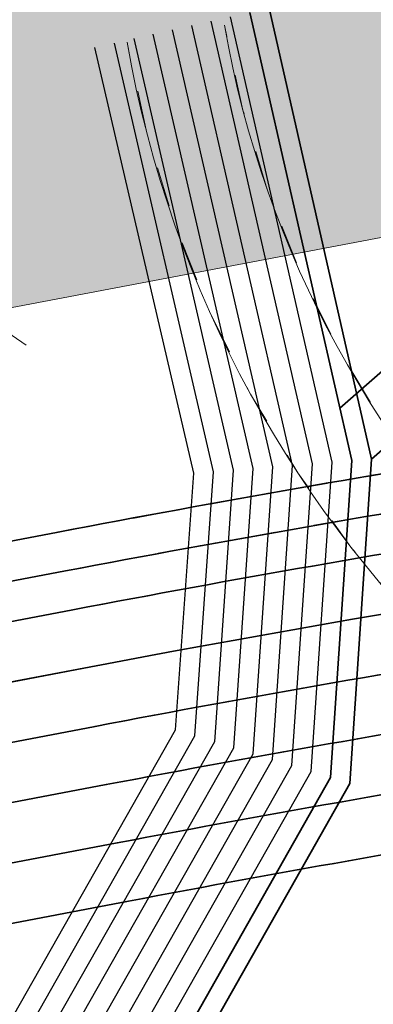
# Model space of a CAD drawing. Header units: metres. Extents: x -502 to 161, y -108 to 174.
# Tile 270 of 656: x -205.246 to -204.351, y -3.812 to -1.322. Entities that reach past the tile are written whole.
import ezdxf

# ---------------------------------------------------------------- set-up
doc = ezdxf.new("R2010")
doc.units = ezdxf.units.M
doc.header["$LTSCALE"] = 0.1
for name, pattern in [('103', [0.16875, 0.125, -0.01875, 0.00625, -0.01875]), ('2-1', [0.17, 0.06, -0.025, 0.06, -0.025]), ('237', [93, 75, -18])]:
    doc.linetypes.add(name, pattern=pattern)
for name, color, linetype in [('BRI31-005.05-5p02-Koordinierung Lageplan 4. BA ZOB West 2022-06-15', 7, 'Continuous'), ('BRI31-005.06-5f07-Koordinierung Lageplan 4. BA ZOB Fernbusbahnh', 7, 'Continuous'), ('BRI31-005.07-5f08-Koordinierung Lageplan 4. BA Radstation - Seeterrasse 2023-05-31', 7, 'Continuous'), ('BRI32-005.02-5f05-Koordinierung Schemaplan 4 BA ZOB Teilbereich', 7, 'Continuous'), ('BRI32-005.03-5f06-Koordinierung Schemaplan 4 BA ZOB Teilbereich 2 Ost - Bahnhofsallee 2023-01-21', 7, 'Continuous')]:
    doc.layers.add(name, color=color, linetype=linetype)

msp = doc.modelspace()

# ---------------------------------------------------------------- linework, layer by layer
at = {"layer": 'BRI31-005.05-5p02-Koordinierung Lageplan 4. BA ZOB West 2022-06-15', "color": 3, "linetype": 'Continuous', "lineweight": 18, "true_color": 0x00ff00, "transparency": 33554687, "flags": 128}
for points in [[(-168.1089, 22.1515), (-194.8137, 17.0561), (-194.8137, 17.0561, 0.2724), (-199.74, 12.7316), (-199.74, 12.7316), (-199.74, 12.7316, 0.151956), (-199.8624, 5.4701), (-199.8624, 5.4701), (-199.3217, 3.6225, -0.027185), (-199.1229, 2.775), (-198.9363, 0.3796), (-199.4206, -1.1919), (-199.4206, -1.1919, -0.014069), (-199.6695, -1.8647), (-199.6695, -1.8647, -0.754272), (-204.7284, -1.3361)], [(-168.062, 21.9059), (-194.7668, 16.8105, 0.2724), (-199.5025, 12.6533), (-199.5025, 12.6533, 0.151956), (-199.6225, 5.5403), (-199.6225, 5.5403), (-199.0817, 3.6927, -0.027561), (-198.8746, 2.8066), (-198.6834, 0.3515), (-199.1826, -1.2686), (-199.1826, -1.2686, -0.014138), (-199.4375, -1.958), (-199.4375, -1.958, -0.754273), (-204.9746, -1.3795)]]:
    msp.add_lwpolyline(points, format="xyb", dxfattribs=at)
at = {"layer": 'BRI31-005.05-5p02-Koordinierung Lageplan 4. BA ZOB West 2022-06-15', "color": 3, "linetype": '237', "lineweight": 35, "true_color": 0x00ff00, "transparency": 33554687, "flags": 128}
msp.add_lwpolyline([(-191.419, 2.6276), (-193.7225, 2.1893), (-195.2016, -1.0791), (-198.3181, -1.6729, 0.035249), (-199.363, -1.9494), (-199.363, -1.9494, -0.036514), (-200.4084, -2.2233), (-200.4084, -2.2233, -0.013926), (-202.6596, -2.5759), (-202.6596, -2.5759, 0.007593), (-203.8745, -2.7505), (-203.8745, -2.7505, 0.007593), (-205.0836, -2.9619), (-211.9524, -4.2705, -0.085472), (-213.0874, -4.2906, 0.085475), (-214.2225, -4.3108)], format="xyb", dxfattribs=at)
at = {"layer": 'BRI31-005.05-5p02-Koordinierung Lageplan 4. BA ZOB West 2022-06-15', "color": 7, "linetype": 'Continuous', "lineweight": 35, "transparency": 33554687, "flags": 128}
for points in [[(-191.3912, 2.4804), (-193.618, 2.0565), (-195.097, -1.2119), (-198.29, -1.8202), (-198.29, -1.8202, 0.035238), (-199.3353, -2.0969), (-199.3353, -2.0969), (-199.3353, -2.0969, -0.036499), (-200.381, -2.3708), (-200.381, -2.3708), (-200.381, -2.3708, -0.013926), (-202.6405, -2.7247), (-202.6405, -2.7247), (-202.6405, -2.7247, 0.007593), (-203.8509, -2.8986), (-203.8509, -2.8986), (-203.8509, -2.8986, 0.007593), (-205.0555, -3.1092), (-205.0555, -3.1092), (-211.9244, -4.4179, -0.085512), (-213.0594, -4.4379), (-213.0594, -4.4379, 0.085515), (-214.1944, -4.4579), (-214.1944, -4.4579)], [(-192.475, 1.9693), (-193.4386, 1.7859), (-194.8423, -1.3161), (-198.262, -1.9676, 0.035226), (-199.3076, -2.2443), (-199.3076, -2.2443, -0.036487), (-200.3537, -2.5183), (-200.3537, -2.5183, -0.013926), (-202.6214, -2.8735, 0.007594), (-203.8274, -3.0468), (-203.8274, -3.0468, 0.007593), (-205.0274, -3.2566), (-205.0274, -3.2566), (-211.8963, -4.5652, -0.019095), (-213.0032, -4.7326), (-213.0032, -4.7326, 0.019096), (-214.1102, -4.9), (-214.1102, -4.9)], [(-192.447, 1.822), (-193.334, 1.6531), (-194.7377, -1.4489), (-198.2339, -2.1149), (-198.2339, -2.1149, 0.035213), (-199.2799, -2.3917), (-199.2799, -2.3917, -0.036474), (-200.3264, -2.6658, -0.013926), (-202.6024, -3.0223, 0.007594), (-203.8038, -3.1949), (-203.8038, -3.1949, 0.007593), (-204.9993, -3.4039), (-204.9993, -3.4039), (-211.8682, -4.7126, -0.019095), (-212.9752, -4.88), (-212.9752, -4.88, 0.019096), (-214.0821, -5.0473), (-214.0821, -5.0473)]]:
    msp.add_lwpolyline(points, format="xyb", dxfattribs=at)
at = {"layer": 'BRI31-005.05-5p02-Koordinierung Lageplan 4. BA ZOB West 2022-06-15', "color": 190, "linetype": 'Continuous', "lineweight": 35, "true_color": 0x7f00ff, "transparency": 33554687, "flags": 128}
for points in [[(-204.436, -2.3043), (-203.4926, -1.4796), (-200.2487, -0.8395)], [(-200.2197, -0.9866), (-203.4242, -1.6189), (-204.3557, -2.4334)], [(-228.3917, -18.1834), (-224.2927, -11.9834), (-224.0557, -11.7334), (-223.4577, -11.5634), (-222.0367, -11.2734), (-209.2027, -9.0334), (-208.0327, -8.7334), (-207.3937, -7.9134), (-207.0817, -7.5234), (-204.9827, -4.2634), (-204.4107, -3.2534), (-204.3557, -2.4334), (-204.6147, -1.2934)], [(-228.4447, -18.1734), (-224.3317, -11.9524), (-224.0827, -11.6894), (-223.4697, -11.5144), (-222.0457, -11.2244), (-209.2117, -8.9844), (-208.0617, -8.6894), (-207.4327, -7.8824), (-207.1237, -7.4964), (-205.0257, -4.2374), (-204.4597, -3.2384), (-204.4057, -2.4374), (-204.6637, -1.3044)]]:
    msp.add_lwpolyline(points, dxfattribs=at)
at = {"layer": 'BRI31-005.05-5p02-Koordinierung Lageplan 4. BA ZOB West 2022-06-15', "color": 3, "linetype": 'Continuous', "lineweight": 35, "true_color": 0x00ff00, "transparency": 33554687, "flags": 128}
msp.add_lwpolyline([(-214.0541, -5.1947, -0.019096), (-212.9471, -5.0273), (-212.9471, -5.0273, 0.019095), (-211.8402, -4.8599), (-211.8402, -4.8599), (-204.9713, -3.5513, -0.007593), (-203.7801, -3.343), (-203.7801, -3.343, -0.007594), (-202.5833, -3.171), (-202.5833, -3.171), (-202.5833, -3.171, 0.013926), (-200.299, -2.8133), (-200.299, -2.8133), (-199.4696, -2.617, 0.364044), (-198.838, -1.4971), (-198.9119, -1.1018)], format="xyb", dxfattribs=at)
at = {"layer": 'BRI31-005.05-5p02-Koordinierung Lageplan 4. BA ZOB West 2022-06-15', "color": 250, "linetype": 'Continuous', "lineweight": 25, "true_color": 0x333333, "transparency": 33554687, "flags": 128}
for points in [[(-228.6567, -18.1334), (-224.4877, -11.8284), (-224.1907, -11.5134), (-223.5177, -11.3184), (-222.0817, -11.0284), (-209.2477, -8.7884), (-208.1777, -8.5134), (-207.9767, -8.2564), (-207.2077, -7.4424), (-205.0687, -4.2114), (-204.5087, -3.2234), (-204.4557, -2.4414), (-204.7127, -1.3154)], [(-228.7627, -18.1134), (-224.5657, -11.7664), (-224.2447, -11.4254), (-223.5417, -11.2204), (-222.0997, -10.9304), (-209.2657, -8.6904), (-208.2357, -8.4254), (-208.0127, -8.1394), (-207.2917, -7.3884), (-205.1547, -4.1594), (-204.6067, -3.1934), (-204.5557, -2.4494), (-204.8107, -1.3374)], [(-228.7097, -18.1234), (-224.5267, -11.7974), (-224.2177, -11.4694), (-223.5297, -11.2694), (-222.0907, -10.9794), (-209.2567, -8.7394), (-208.2067, -8.4694), (-208.0057, -8.2114), (-207.2497, -7.4154), (-205.1117, -4.1854), (-204.5577, -3.2084), (-204.5057, -2.4454), (-204.7617, -1.3264)], [(-228.9217, -18.0834), (-224.6827, -11.6734), (-224.3257, -11.2934), (-223.5777, -11.0734), (-222.1267, -10.7834), (-209.2927, -8.5434), (-208.3227, -8.2934), (-208.0477, -8.1034), (-207.5327, -7.5674), (-207.3337, -7.3614), (-205.1977, -4.1334), (-204.6557, -3.1784), (-204.6057, -2.4534), (-204.8597, -1.3484)], [(-228.8157, -18.1034), (-224.6047, -11.7354), (-224.2717, -11.3814), (-223.5537, -11.1714), (-222.1087, -10.8814), (-209.2747, -8.6414), (-208.2647, -8.3814), (-208.0837, -8.0684), (-207.5687, -7.5324), (-207.3757, -7.3344), (-205.2407, -4.1074), (-204.7047, -3.1634), (-204.6557, -2.4574), (-204.9087, -1.3594)], [(-229.0277, -18.0634), (-224.7607, -11.6114), (-224.3797, -11.2054), (-223.6017, -10.9754), (-222.1447, -10.6854), (-209.3107, -8.4454), (-209.0457, -8.3784), (-208.3807, -8.2054), (-208.1917, -7.9634), (-207.6767, -7.4274), (-207.5017, -7.2534), (-205.3697, -4.0294), (-204.8517, -3.1184), (-204.8057, -2.4694), (-205.0557, -1.3924)], [(-228.9747, -18.0734), (-224.7217, -11.6424), (-224.3527, -11.2494), (-223.5897, -11.0244), (-222.1357, -10.7344), (-209.3017, -8.4944), (-208.3517, -8.2494), (-208.1557, -7.9984), (-207.6407, -7.4624), (-207.4597, -7.2804), (-205.3267, -4.0554), (-204.8027, -3.1334), (-204.7557, -2.4654), (-205.0067, -1.3814)], [(-204.9577, -1.3704), (-204.7057, -2.4614), (-204.7537, -3.1484), (-205.2837, -4.0814), (-207.4177, -7.3074), (-207.6047, -7.4974), (-208.1197, -8.0334), (-208.2937, -8.3374), (-209.2837, -8.5924), (-222.1177, -10.8324), (-223.5657, -11.1224), (-224.2987, -11.3374), (-224.6437, -11.7044), (-228.8687, -18.0934)]]:
    msp.add_lwpolyline(points, dxfattribs=at)
at = {"layer": 'BRI31-005.05-5p02-Koordinierung Lageplan 4. BA ZOB West 2022-06-15', "color": 190, "linetype": 'Continuous', "lineweight": 35, "true_color": 0x7f00ff, "transparency": 33554687, "flags": 128}
msp.add_lwpolyline([(-199.6501, -1.3444, -0.291078), (-200.4357, -2.0758), (-200.4357, -2.0758, -0.013926), (-202.6787, -2.4271), (-202.6787, -2.4271, 0.015187), (-205.1116, -2.8145), (-211.9805, -4.1232)], format="xyb", dxfattribs=at)
at = {"layer": 'BRI31-005.05-5p02-Koordinierung Lageplan 4. BA ZOB West 2022-06-15', "color": 1, "linetype": 'Continuous', "lineweight": 35, "true_color": 0xff0000, "transparency": 33554687, "flags": 128}
for points in [[(-229.3928, -6.8437), (-221.9987, -5.435), (-221.9987, -5.435, 0.044969), (-221.0332, -5.1593), (-221.0332, -5.1593), (-221.0332, -5.1593, -0.045192), (-220.0675, -4.884), (-220.0675, -4.884), (-219.1243, -4.7051), (-219.1243, -4.7051, -0.044535), (-218.1252, -4.6065), (-218.1252, -4.6065, 0.044758), (-217.1262, -4.5075), (-214.288, -3.9668, -0.085515), (-213.153, -3.9467), (-213.153, -3.9467, 0.025652), (-212.8119, -3.9815), (-212.8119, -3.9815, 0.059729), (-212.018, -3.9267), (-205.1491, -2.618), (-205.1491, -2.618, -0.015187), (-202.7101, -2.2297)], [(-202.6914, -2.3279, 0.015187), (-205.1304, -2.7163), (-211.9992, -4.0249, -0.085512), (-213.1342, -4.045), (-213.1342, -4.045, 0.085516), (-214.2693, -4.065), (-214.2693, -4.065), (-217.1075, -4.6057), (-217.1075, -4.6057, -0.044757), (-218.1066, -4.7048), (-218.1066, -4.7048), (-218.1066, -4.7048, 0.044534), (-219.1057, -4.8034), (-219.1057, -4.8034), (-220.0489, -4.9822, 0.045192), (-221.0145, -5.2575, -0.044969), (-221.98, -5.5332), (-229.374, -6.9419, 0.0409)]]:
    msp.add_lwpolyline(points, format="xyb", dxfattribs=at)
at = {"layer": 'BRI31-005.06-5f07-Koordinierung Lageplan 4. BA ZOB Fernbusbahnh', "color": 7, "linetype": 'Continuous', "lineweight": 9, "transparency": 33554687}
msp.add_line((-206.3016, -2.2471), (-200.407, -1.1269), dxfattribs=at)
at = {"layer": 'BRI31-005.06-5f07-Koordinierung Lageplan 4. BA ZOB Fernbusbahnh', "color": 7, "linetype": 'Continuous', "lineweight": 13, "transparency": 33554687}
msp.add_line((-205.2298, -2.145), (-205.4636, -1.9859), dxfattribs=at)
at = {"layer": 'BRI31-005.06-5f07-Koordinierung Lageplan 4. BA ZOB Fernbusbahnh', "color": 3, "linetype": 'Continuous', "lineweight": 13, "true_color": 0x00ff00, "transparency": 33554687, "flags": 128}
msp.add_lwpolyline([(-168.1089, 22.1515), (-194.8137, 17.0561), (-194.8137, 17.0561, 0.2724), (-199.74, 12.7316), (-199.74, 12.7316), (-199.74, 12.7316, 0.151956), (-199.8624, 5.4701), (-199.8624, 5.4701), (-199.3217, 3.6225, -0.027185), (-199.1229, 2.775), (-198.9363, 0.3796), (-199.4206, -1.1919), (-199.4206, -1.1919, -0.014069), (-199.6695, -1.8647), (-199.6695, -1.8647, -0.754272), (-204.7284, -1.3361)], format="xyb", dxfattribs=at)
at = {"layer": 'BRI31-005.06-5f07-Koordinierung Lageplan 4. BA ZOB Fernbusbahnh', "color": 3, "linetype": '237', "lineweight": 30, "true_color": 0x00ff00, "transparency": 33554687, "flags": 128}
msp.add_lwpolyline([(-191.419, 2.6276), (-193.7225, 2.1893), (-195.2016, -1.0791), (-198.3181, -1.6729, 0.035249), (-199.363, -1.9494), (-199.363, -1.9494, -0.036514), (-200.4084, -2.2233), (-200.4084, -2.2233, -0.013926), (-202.6596, -2.5759), (-202.6596, -2.5759, 0.007593), (-203.8745, -2.7505), (-203.8745, -2.7505, 0.007593), (-205.0836, -2.9619), (-211.9524, -4.2705, -0.085472), (-213.0874, -4.2906, 0.085475), (-214.2225, -4.3108)], format="xyb", dxfattribs=at)
at = {"layer": 'BRI31-005.06-5f07-Koordinierung Lageplan 4. BA ZOB Fernbusbahnh', "color": 7, "linetype": 'Continuous', "lineweight": 30, "transparency": 33554687, "flags": 128}
for points in [[(-191.3912, 2.4804), (-193.618, 2.0565), (-195.097, -1.2119), (-198.29, -1.8202), (-198.29, -1.8202, 0.035238), (-199.3353, -2.0969), (-199.3353, -2.0969), (-199.3353, -2.0969, -0.036499), (-200.381, -2.3708), (-200.381, -2.3708), (-200.381, -2.3708, -0.013926), (-202.6405, -2.7247), (-202.6405, -2.7247), (-202.6405, -2.7247, 0.007593), (-203.8509, -2.8986), (-203.8509, -2.8986), (-203.8509, -2.8986, 0.007593), (-205.0555, -3.1092), (-205.0555, -3.1092), (-211.9244, -4.4179, -0.085512), (-213.0594, -4.4379), (-213.0594, -4.4379, 0.085515), (-214.1944, -4.4579), (-214.1944, -4.4579)], [(-192.475, 1.9693), (-193.4386, 1.7859), (-194.8423, -1.3161), (-198.262, -1.9676, 0.035226), (-199.3076, -2.2443), (-199.3076, -2.2443, -0.036487), (-200.3537, -2.5183), (-200.3537, -2.5183, -0.013926), (-202.6214, -2.8735, 0.007594), (-203.8274, -3.0468), (-203.8274, -3.0468, 0.007593), (-205.0274, -3.2566), (-205.0274, -3.2566), (-211.8963, -4.5652, -0.019095), (-213.0032, -4.7326), (-213.0032, -4.7326, 0.019096), (-214.1102, -4.9), (-214.1102, -4.9)], [(-192.447, 1.822), (-193.334, 1.6531), (-194.7377, -1.4489), (-198.2339, -2.1149), (-198.2339, -2.1149, 0.035213), (-199.2799, -2.3917), (-199.2799, -2.3917, -0.036474), (-200.3264, -2.6658, -0.013926), (-202.6024, -3.0223, 0.007594), (-203.8038, -3.1949), (-203.8038, -3.1949, 0.007593), (-204.9993, -3.4039), (-204.9993, -3.4039), (-211.8682, -4.7126, -0.019095), (-212.9752, -4.88), (-212.9752, -4.88, 0.019096), (-214.0821, -5.0473), (-214.0821, -5.0473)]]:
    msp.add_lwpolyline(points, format="xyb", dxfattribs=at)
at = {"layer": 'BRI31-005.06-5f07-Koordinierung Lageplan 4. BA ZOB Fernbusbahnh', "color": 190, "linetype": 'Continuous', "lineweight": 30, "true_color": 0x7f00ff, "transparency": 33554687, "flags": 128}
for points in [[(-204.436, -2.3043), (-203.4926, -1.4796), (-200.2487, -0.8395)], [(-200.2197, -0.9866), (-203.4242, -1.6189), (-204.3557, -2.4334)], [(-228.3917, -18.1834), (-224.2927, -11.9834), (-224.0557, -11.7334), (-223.4577, -11.5634), (-222.0367, -11.2734), (-209.2027, -9.0334), (-208.0327, -8.7334), (-207.3937, -7.9134), (-207.0817, -7.5234), (-204.9827, -4.2634), (-204.4107, -3.2534), (-204.3557, -2.4334), (-204.6147, -1.2934)], [(-228.4447, -18.1734), (-224.3317, -11.9524), (-224.0827, -11.6894), (-223.4697, -11.5144), (-222.0457, -11.2244), (-209.2117, -8.9844), (-208.0617, -8.6894), (-207.4327, -7.8824), (-207.1237, -7.4964), (-205.0257, -4.2374), (-204.4597, -3.2384), (-204.4057, -2.4374), (-204.6637, -1.3044)]]:
    msp.add_lwpolyline(points, dxfattribs=at)
at = {"layer": 'BRI31-005.06-5f07-Koordinierung Lageplan 4. BA ZOB Fernbusbahnh', "color": 3, "linetype": 'Continuous', "lineweight": 30, "true_color": 0x00ff00, "transparency": 33554687, "flags": 128}
msp.add_lwpolyline([(-214.0541, -5.1947, -0.019096), (-212.9471, -5.0273), (-212.9471, -5.0273, 0.019095), (-211.8402, -4.8599), (-211.8402, -4.8599), (-204.9713, -3.5513, -0.007593), (-203.7801, -3.343), (-203.7801, -3.343, -0.007594), (-202.5833, -3.171), (-202.5833, -3.171), (-202.5833, -3.171, 0.013926), (-200.299, -2.8133), (-200.299, -2.8133), (-199.4696, -2.617, 0.364044), (-198.838, -1.4971), (-198.9119, -1.1018)], format="xyb", dxfattribs=at)
at = {"layer": 'BRI31-005.06-5f07-Koordinierung Lageplan 4. BA ZOB Fernbusbahnh', "color": 250, "linetype": 'Continuous', "lineweight": 20, "true_color": 0x333333, "transparency": 33554687, "flags": 128}
for points in [[(-228.6567, -18.1334), (-224.4877, -11.8284), (-224.1907, -11.5134), (-223.5177, -11.3184), (-222.0817, -11.0284), (-209.2477, -8.7884), (-208.1777, -8.5134), (-207.9767, -8.2564), (-207.2077, -7.4424), (-205.0687, -4.2114), (-204.5087, -3.2234), (-204.4557, -2.4414), (-204.7127, -1.3154)], [(-228.7627, -18.1134), (-224.5657, -11.7664), (-224.2447, -11.4254), (-223.5417, -11.2204), (-222.0997, -10.9304), (-209.2657, -8.6904), (-208.2357, -8.4254), (-208.0127, -8.1394), (-207.2917, -7.3884), (-205.1547, -4.1594), (-204.6067, -3.1934), (-204.5557, -2.4494), (-204.8107, -1.3374)], [(-228.7097, -18.1234), (-224.5267, -11.7974), (-224.2177, -11.4694), (-223.5297, -11.2694), (-222.0907, -10.9794), (-209.2567, -8.7394), (-208.2067, -8.4694), (-208.0057, -8.2114), (-207.2497, -7.4154), (-205.1117, -4.1854), (-204.5577, -3.2084), (-204.5057, -2.4454), (-204.7617, -1.3264)], [(-228.9217, -18.0834), (-224.6827, -11.6734), (-224.3257, -11.2934), (-223.5777, -11.0734), (-222.1267, -10.7834), (-209.2927, -8.5434), (-208.3227, -8.2934), (-208.0477, -8.1034), (-207.5327, -7.5674), (-207.3337, -7.3614), (-205.1977, -4.1334), (-204.6557, -3.1784), (-204.6057, -2.4534), (-204.8597, -1.3484)], [(-228.8157, -18.1034), (-224.6047, -11.7354), (-224.2717, -11.3814), (-223.5537, -11.1714), (-222.1087, -10.8814), (-209.2747, -8.6414), (-208.2647, -8.3814), (-208.0837, -8.0684), (-207.5687, -7.5324), (-207.3757, -7.3344), (-205.2407, -4.1074), (-204.7047, -3.1634), (-204.6557, -2.4574), (-204.9087, -1.3594)], [(-229.0277, -18.0634), (-224.7607, -11.6114), (-224.3797, -11.2054), (-223.6017, -10.9754), (-222.1447, -10.6854), (-209.3107, -8.4454), (-209.0457, -8.3784), (-208.3807, -8.2054), (-208.1917, -7.9634), (-207.6767, -7.4274), (-207.5017, -7.2534), (-205.3697, -4.0294), (-204.8517, -3.1184), (-204.8057, -2.4694), (-205.0557, -1.3924)], [(-228.9747, -18.0734), (-224.7217, -11.6424), (-224.3527, -11.2494), (-223.5897, -11.0244), (-222.1357, -10.7344), (-209.3017, -8.4944), (-208.3517, -8.2494), (-208.1557, -7.9984), (-207.6407, -7.4624), (-207.4597, -7.2804), (-205.3267, -4.0554), (-204.8027, -3.1334), (-204.7557, -2.4654), (-205.0067, -1.3814)], [(-204.9577, -1.3704), (-204.7057, -2.4614), (-204.7537, -3.1484), (-205.2837, -4.0814), (-207.4177, -7.3074), (-207.6047, -7.4974), (-208.1197, -8.0334), (-208.2937, -8.3374), (-209.2837, -8.5924), (-222.1177, -10.8324), (-223.5657, -11.1224), (-224.2987, -11.3374), (-224.6437, -11.7044), (-228.8687, -18.0934)]]:
    msp.add_lwpolyline(points, dxfattribs=at)
at = {"layer": 'BRI31-005.06-5f07-Koordinierung Lageplan 4. BA ZOB Fernbusbahnh', "color": 190, "linetype": 'Continuous', "lineweight": 30, "true_color": 0x7f00ff, "transparency": 33554687, "flags": 128}
msp.add_lwpolyline([(-199.6501, -1.3444, -0.291078), (-200.4357, -2.0758), (-200.4357, -2.0758, -0.013926), (-202.6787, -2.4271), (-202.6787, -2.4271, 0.015187), (-205.1116, -2.8145), (-211.9805, -4.1232)], format="xyb", dxfattribs=at)
at = {"layer": 'BRI31-005.06-5f07-Koordinierung Lageplan 4. BA ZOB Fernbusbahnh', "color": 1, "linetype": 'Continuous', "lineweight": 30, "true_color": 0xff0000, "transparency": 33554687, "flags": 128}
for points in [[(-229.3928, -6.8437), (-221.9987, -5.435), (-221.9987, -5.435, 0.044969), (-221.0332, -5.1593), (-221.0332, -5.1593), (-221.0332, -5.1593, -0.045192), (-220.0675, -4.884), (-220.0675, -4.884), (-219.1243, -4.7051), (-219.1243, -4.7051, -0.044535), (-218.1252, -4.6065), (-218.1252, -4.6065, 0.044758), (-217.1262, -4.5075), (-214.288, -3.9668, -0.085515), (-213.153, -3.9467), (-213.153, -3.9467, 0.025652), (-212.8119, -3.9815), (-212.8119, -3.9815, 0.059729), (-212.018, -3.9267), (-205.1491, -2.618), (-205.1491, -2.618, -0.015187), (-202.7101, -2.2297)], [(-202.6914, -2.3279, 0.015187), (-205.1304, -2.7163), (-211.9992, -4.0249, -0.085512), (-213.1342, -4.045), (-213.1342, -4.045, 0.085516), (-214.2693, -4.065), (-214.2693, -4.065), (-217.1075, -4.6057), (-217.1075, -4.6057, -0.044757), (-218.1066, -4.7048), (-218.1066, -4.7048), (-218.1066, -4.7048, 0.044534), (-219.1057, -4.8034), (-219.1057, -4.8034), (-220.0489, -4.9822, 0.045192), (-221.0145, -5.2575, -0.044969), (-221.98, -5.5332), (-229.374, -6.9419, 0.0409)]]:
    msp.add_lwpolyline(points, format="xyb", dxfattribs=at)
at = {"layer": 'BRI31-005.06-5f07-Koordinierung Lageplan 4. BA ZOB Fernbusbahnh', "color": 254, "linetype": 'Continuous', "true_color": 0xd6d6d6, "transparency": 33554687}
msp.add_solid([(-207.0116, 1.4844), (-206.3016, -2.2471), (-201.1173, 2.6058), (-200.407, -1.1269)], dxfattribs=at)
at = {"layer": 'BRI31-005.07-5f08-Koordinierung Lageplan 4. BA Radstation - Seeterrasse 2023-05-31', "color": 1, "linetype": '2-1', "lineweight": 30, "true_color": 0xff0000, "transparency": 33554687, "flags": 128}
for points in [[(-75.7252, 29.7094), (-74.2064, 21.4872), (-74.2064, 21.4872, -0.344875), (-75.7481, 18.537), (-75.7481, 18.537), (-78.6792, 17.2104), (-78.6792, 17.2104, -0.131652), (-80.0582, 16.9832), (-80.0582, 16.9832), (-83.2747, 17.3012), (-83.2747, 17.3012, -0.147643), (-84.7171, 17.897), (-84.7171, 17.897), (-84.7171, 17.897, 0.224175), (-86.6227, 18.3711), (-86.6227, 18.3711), (-87.2261, 18.2506, 0.068364), (-87.869, 18.0276, -0.134388), (-89.2653, 17.7401), (-89.2653, 17.7401, -0.008614), (-92.1064, 17.9717), (-92.1064, 17.9717), (-92.1064, 17.9717, -0.043249), (-95.5579, 18.6175), (-95.5579, 18.6175, 0.115499), (-96.453, 18.6545), (-97.6265, 18.4303), (-97.6265, 18.4303, 0.238629), (-99.0314, 17.3462), (-99.0314, 17.3462), (-99.2249, 16.9405), (-99.2249, 16.9405, -0.381904), (-102.5458, 15.5517), (-102.5458, 15.5517), (-102.5458, 15.5517, 0.130963), (-103.8299, 15.6457), (-103.8299, 15.6457), (-104.7731, 15.4668), (-104.7731, 15.4668, 0.062943), (-105.3695, 15.2737), (-105.3695, 15.2737), (-105.3695, 15.2737, -0.117288), (-106.5928, 15.019), (-106.5928, 15.019), (-118.0807, 15.343), (-118.0807, 15.343, -0.126318), (-120.4231, 16.0153), (-120.4231, 16.0153), (-121.9335, 16.9019, 0.050627), (-123.7227, 17.7216), (-123.7227, 17.7216, 0.129681), (-125.6306, 17.8564), (-125.6306, 17.8564), (-126.5738, 17.6776), (-126.5738, 17.6776, 0.119934), (-127.6504, 17.1889), (-127.6504, 17.1889, -0.084808), (-128.3911, 16.7885), (-128.3911, 16.7885, 0.089269), (-130.16, 15.8118), (-130.16, 15.8118), (-130.16, 15.8118, -0.124247), (-134.6867, 13.7066), (-134.6867, 13.7066), (-138.9168, 12.9014, -0.061661), (-143.7961, 12.5841), (-146.1501, 12.7214), (-146.6345, 12.7496), (-146.6345, 12.7496, -0.059039), (-147.2369, 12.8568), (-147.2369, 12.8568, 0.067015), (-147.8955, 12.9633, 0.040307), (-151.1503, 12.787, -0.05915), (-151.7633, 12.7769, 0.072382), (-152.4827, 12.746), (-153.4259, 12.5672), (-153.4259, 12.5672, 0.081506), (-154.3792, 12.2191), (-154.3792, 12.2191, -0.078503), (-155.3314, 11.8651, 0.005089), (-156.736, 11.5665, 0.034847), (-157.917, 11.2149), (-157.917, 11.2149, -0.026109), (-159.093, 10.8424), (-159.093, 10.8424, 0.013087), (-162.6332, 9.8215, -0.062687), (-167.5218, 8.9233), (-167.5218, 8.9233, 0.061733), (-172.5318, 8.0126), (-172.5318, 8.0126), (-186.5075, 3.6415), (-186.5075, 3.6415, -0.025709), (-188.4284, 3.1475), (-188.4284, 3.1475, -0.09618), (-189.4195, 3.1391), (-189.4195, 3.1391, -0.010312), (-189.5245, 3.1608), (-189.5245, 3.1608, 0.103331), (-190.5467, 3.1797), (-191.4899, 3.0009), (-193.6788, 2.5285), (-195.2713, -0.9906), (-200.2523, -1.9396, -0.015188), (-202.6914, -2.3279, 0.015187), (-205.1304, -2.7163), (-211.9992, -4.0249, -0.085512), (-213.1342, -4.045), (-213.1342, -4.045, 0.085516), (-214.2693, -4.065), (-214.2693, -4.065), (-217.1075, -4.6057), (-217.1075, -4.6057, -0.044757), (-218.1066, -4.7048), (-218.1066, -4.7048), (-218.1066, -4.7048, 0.044534), (-219.1057, -4.8034), (-219.1057, -4.8034), (-220.0489, -4.9822, 0.045192), (-221.0145, -5.2575, -0.044969), (-221.98, -5.5332), (-229.374, -6.9419, 0.0409), (-229.7676, -7.0508), (-229.7676, -7.0508, 0.046197), (-230.1838, -7.2489), (-230.1838, -7.2489), (-230.1838, -7.2489, -0.087262), (-230.9936, -7.5559), (-230.9936, -7.5559), (-236.482, -8.6015, 0.028787), (-237.3638, -8.8228, -0.050637), (-238.2513, -9.0047, 0.146392), (-254.518, -15.7239), (-259.4765, -19.7536), (-259.4765, -19.7536, -0.025186), (-263.9418, -23.0227), (-263.9418, -23.0227, 0.107373), (-265.0177, -24.1206), (-265.0177, -24.1206, -0.031495), (-265.9353, -25.3944), (-265.9353, -25.3944), (-265.9353, -25.3944, 0.319337), (-266.1354, -28.2853), (-266.1354, -28.2853), (-261.3476, -36.1097, 0.028211), (-259.4113, -38.9068, -0.124654), (-258.9176, -40.0306), (-258.9176, -40.0306, 0.143394), (-258.3055, -41.2953), (-258.3055, -41.2953), (-257.6613, -42.0071, 0.04347), (-257.3434, -42.3023), (-256.513, -42.9487), (-256.513, -42.9487, 0.287939), (-253.8675, -43.2162), (-253.8675, -43.2162), (-253.4922, -43.0296), (-246.0588, -39.1119), (-246.0588, -39.1119, -0.348158), (-243.0066, -39.6832), (-243.0066, -39.6832, 0.179632), (-241.4792, -40.5169), (-236.8359, -41.1908), (-236.8359, -41.1908, -0.100747), (-235.5437, -41.6552), (-235.5437, -41.6552, -0.022227), (-235.3532, -41.7694), (-235.3532, -41.7694, -0.062068), (-234.8837, -42.1717), (-234.8837, -42.1717), (-234.3665, -42.7401), (-234.3665, -42.7401, 0.107257), (-233.6329, -43.2624), (-233.6329, -43.2624, -0.058325), (-232.8393, -43.7185), (-232.8393, -43.7185, 0.577348), (-240.5426, -47.0416), (-240.5426, -47.0416, 0.577348), (-233.8131, -52.0513, 0.577348), (-232.8392, -43.7186, 0.306983), (-230.8772, -43.8017), (-222.4355, -38.5868, -0.271246), (-221.5767, -38.5663), (-220.659, -39.0746, -0.254278), (-220.5385, -39.2639, 0.168188), (-220.444, -39.486), (-219.707, -40.3004), (-219.707, -40.3004, 0.133374), (-219.4036, -40.4948), (-219.4036, -40.4948), (-219.4036, -40.4948, -0.05315), (-219.0634, -40.6432), (-219.0634, -40.6432), (-212.0825, -44.6154, -0.173983), (-211.4959, -45.2994), (-211.4959, -45.2994, 0.093569), (-210.9189, -46.2366), (-210.9189, -46.2366)], [(-75.7252, 29.7094), (-74.2064, 21.4872), (-74.2064, 21.4872, -0.344875), (-75.7481, 18.537), (-75.7481, 18.537), (-78.6792, 17.2104), (-78.6792, 17.2104, -0.131652), (-80.0582, 16.9832), (-80.0582, 16.9832), (-83.2747, 17.3012), (-83.2747, 17.3012, -0.147643), (-84.7171, 17.897), (-84.7171, 17.897), (-84.7171, 17.897, 0.224175), (-86.6227, 18.3711), (-86.6227, 18.3711), (-87.2261, 18.2506, 0.068364), (-87.869, 18.0276, -0.134388), (-89.2653, 17.7401), (-89.2653, 17.7401, -0.008614), (-92.1064, 17.9717), (-92.1064, 17.9717), (-92.1064, 17.9717, -0.043249), (-95.5579, 18.6175), (-95.5579, 18.6175, 0.115499), (-96.453, 18.6545), (-97.6265, 18.4303), (-97.6265, 18.4303, 0.238629), (-99.0314, 17.3462), (-99.0314, 17.3462), (-99.2249, 16.9405), (-99.2249, 16.9405, -0.381904), (-102.5458, 15.5517), (-102.5458, 15.5517), (-102.5458, 15.5517, 0.130963), (-103.8299, 15.6457), (-103.8299, 15.6457), (-104.7731, 15.4668), (-104.7731, 15.4668, 0.062943), (-105.3695, 15.2737), (-105.3695, 15.2737), (-105.3695, 15.2737, -0.117288), (-106.5928, 15.019), (-106.5928, 15.019), (-118.0807, 15.343), (-118.0807, 15.343, -0.126318), (-120.4231, 16.0153), (-120.4231, 16.0153), (-121.9335, 16.9019, 0.050627), (-123.7227, 17.7216), (-123.7227, 17.7216, 0.129681), (-125.6306, 17.8564), (-125.6306, 17.8564), (-126.5738, 17.6776), (-126.5738, 17.6776, 0.119934), (-127.6504, 17.1889), (-127.6504, 17.1889, -0.084808), (-128.3911, 16.7885), (-128.3911, 16.7885, 0.089269), (-130.16, 15.8118), (-130.16, 15.8118), (-130.16, 15.8118, -0.124247), (-134.6867, 13.7066), (-134.6867, 13.7066), (-138.9168, 12.9014, -0.061661), (-143.7961, 12.5841), (-146.1501, 12.7214), (-146.6345, 12.7496), (-146.6345, 12.7496, -0.059039), (-147.2369, 12.8568), (-147.2369, 12.8568, 0.067015), (-147.8955, 12.9633, 0.040307), (-151.1503, 12.787, -0.05915), (-151.7633, 12.7769, 0.072382), (-152.4827, 12.746), (-153.4259, 12.5672), (-153.4259, 12.5672, 0.081506), (-154.3792, 12.2191), (-154.3792, 12.2191, -0.078503), (-155.3314, 11.8651, 0.005089), (-156.736, 11.5665, 0.034847), (-157.917, 11.2149), (-157.917, 11.2149, -0.026109), (-159.093, 10.8424), (-159.093, 10.8424, 0.013087), (-162.6332, 9.8215, -0.062687), (-167.5218, 8.9233), (-167.5218, 8.9233, 0.061733), (-172.5318, 8.0126), (-172.5318, 8.0126), (-186.5075, 3.6415), (-186.5075, 3.6415, -0.025709), (-188.4284, 3.1475), (-188.4284, 3.1475, -0.09618), (-189.4195, 3.1391), (-189.4195, 3.1391, -0.010312), (-189.5245, 3.1608), (-189.5245, 3.1608, 0.103331), (-190.5467, 3.1797), (-191.4899, 3.0009), (-193.6788, 2.5285), (-195.2713, -0.9906), (-200.2523, -1.9396, -0.015188), (-202.6914, -2.3279, 0.015187), (-205.1304, -2.7163), (-211.9992, -4.0249, -0.085512), (-213.1342, -4.045), (-213.1342, -4.045, 0.085516), (-214.2693, -4.065), (-214.2693, -4.065), (-217.1075, -4.6057), (-217.1075, -4.6057, -0.044757), (-218.1066, -4.7048), (-218.1066, -4.7048), (-218.1066, -4.7048, 0.044534), (-219.1057, -4.8034), (-219.1057, -4.8034), (-220.0489, -4.9822, 0.045192), (-221.0145, -5.2575, -0.044969), (-221.98, -5.5332), (-229.374, -6.9419, 0.0409), (-229.7676, -7.0508), (-229.7676, -7.0508, 0.046197), (-230.1838, -7.2489), (-230.1838, -7.2489), (-230.1838, -7.2489, -0.087262), (-230.9936, -7.5559), (-230.9936, -7.5559), (-236.482, -8.6015, 0.028787), (-237.3638, -8.8228, -0.050637), (-238.2513, -9.0047, 0.146392), (-254.518, -15.7239), (-259.4765, -19.7536), (-259.4765, -19.7536, -0.025186), (-263.9418, -23.0227), (-263.9418, -23.0227, 0.107373), (-265.0177, -24.1206), (-265.0177, -24.1206, -0.031495), (-265.9353, -25.3944), (-265.9353, -25.3944), (-265.9353, -25.3944, 0.319337), (-266.1354, -28.2853), (-266.1354, -28.2853), (-261.3476, -36.1097, 0.028211), (-259.4113, -38.9068, -0.124654), (-258.9176, -40.0306), (-258.9176, -40.0306, 0.143394), (-258.3055, -41.2953), (-258.3055, -41.2953), (-257.6613, -42.0071, 0.04347), (-257.3434, -42.3023), (-256.513, -42.9487), (-256.513, -42.9487, 0.287939), (-253.8675, -43.2162), (-253.8675, -43.2162), (-253.4922, -43.0296), (-246.0588, -39.1119), (-246.0588, -39.1119, -0.348158), (-243.0066, -39.6832), (-243.0066, -39.6832, 0.179632), (-241.4792, -40.5169), (-236.8359, -41.1908), (-236.8359, -41.1908, -0.100747), (-235.5437, -41.6552), (-235.5437, -41.6552, -0.022227), (-235.3532, -41.7694), (-235.3532, -41.7694, -0.062068), (-234.8837, -42.1717), (-234.8837, -42.1717), (-234.3665, -42.7401), (-234.3665, -42.7401, 0.107257), (-233.6329, -43.2624), (-233.6329, -43.2624, -0.058325), (-232.8393, -43.7185), (-232.8393, -43.7185, 0.577348), (-240.5426, -47.0416), (-240.5426, -47.0416, 0.577348), (-233.8131, -52.0513, 0.577348), (-232.8392, -43.7186, 0.306983), (-230.8772, -43.8017), (-222.4355, -38.5868, -0.271246), (-221.5767, -38.5663), (-220.659, -39.0746, -0.254278), (-220.5385, -39.2639, 0.168188), (-220.444, -39.486), (-219.707, -40.3004), (-219.707, -40.3004, 0.133374), (-219.4036, -40.4948), (-219.4036, -40.4948), (-219.4036, -40.4948, -0.05315), (-219.0634, -40.6432), (-219.0634, -40.6432), (-212.0825, -44.6154, -0.173983), (-211.4959, -45.2994), (-211.4959, -45.2994, 0.093569), (-210.9189, -46.2366), (-210.9189, -46.2366)], [(-238.2614, -8.9052), (-238.2614, -8.9052, 0.050833), (-237.3782, -8.7238), (-237.3782, -8.7238, -0.028977), (-236.5007, -8.5033), (-231.0123, -7.4576, 0.087262), (-230.2349, -7.1629), (-230.2349, -7.1629, -0.087262), (-229.3928, -6.8437), (-229.3928, -6.8437), (-221.9987, -5.435), (-221.9987, -5.435, 0.044969), (-221.0332, -5.1593), (-221.0332, -5.1593), (-221.0332, -5.1593, -0.045192), (-220.0675, -4.884), (-220.0675, -4.884), (-219.1243, -4.7051), (-219.1243, -4.7051, -0.044535), (-218.1252, -4.6065), (-218.1252, -4.6065, 0.044758), (-217.1262, -4.5075), (-214.288, -3.9668, -0.085515), (-213.153, -3.9467), (-213.153, -3.9467, 0.025652), (-212.8119, -3.9815), (-212.8119, -3.9815, 0.059729), (-212.018, -3.9267), (-205.1491, -2.618), (-205.1491, -2.618, -0.015187), (-202.7101, -2.2297), (-202.7101, -2.2297, 0.015188), (-200.2711, -1.8414), (-195.341, -0.9021), (-193.7491, 2.6156), (-191.5085, 3.0992), (-190.5653, 3.278, -0.103331), (-189.5022, 3.2583), (-189.5022, 3.2583, 0.106598), (-188.4483, 3.2455), (-188.4483, 3.2455, 0.025709), (-186.5373, 3.737), (-172.5616, 8.108, -0.061733), (-167.5274, 9.0231), (-167.5274, 9.0231, 0.062687), (-162.6634, 9.9168), (-162.6634, 9.9168), (-162.6634, 9.9168, -0.013087), (-159.1181, 10.9392), (-159.1181, 10.9392), (-159.1181, 10.9392, 0.026264), (-157.9453, 11.3111), (-157.9453, 11.3111, -0.034645), (-156.7578, 11.6641, -0.005088), (-155.3513, 11.9631, 0.07851), (-154.4283, 12.3063, -0.081506), (-153.4445, 12.6654), (-152.5013, 12.8443), (-152.5013, 12.8443, -0.072382), (-151.7531, 12.8764), (-151.7531, 12.8764), (-151.7531, 12.8764, 0.05915), (-151.1638, 12.8861), (-151.1638, 12.8861, -0.040307), (-147.8928, 13.0633), (-147.8928, 13.0633, -0.067015), (-147.2079, 12.9526), (-147.2079, 12.9526, 0.059039), (-146.6287, 12.8494), (-143.7903, 12.684, 0.061661), (-138.9355, 12.9996), (-134.7054, 13.8048), (-134.7054, 13.8048, 0.124247), (-130.2231, 15.8894), (-130.2231, 15.8894, -0.089269), (-128.4232, 16.8832, 0.084808), (-127.7121, 17.2676), (-127.7121, 17.2676, -0.119934), (-126.5924, 17.7759), (-126.5924, 17.7759), (-125.6493, 17.9547), (-125.6493, 17.9547, -0.129681), (-123.6904, 17.8163), (-123.6904, 17.8163), (-123.6904, 17.8163, -0.050281), (-121.8947, 16.995), (-121.8947, 16.995), (-120.3725, 16.1015), (-120.3725, 16.1015, 0.126318), (-118.0779, 15.4429), (-118.0779, 15.4429), (-106.59, 15.1189, 0.117146), (-105.4134, 15.3636), (-105.4134, 15.3636, -0.063144), (-104.7911, 15.5652), (-104.7911, 15.5652), (-103.8485, 15.7439), (-103.8485, 15.7439, -0.130833), (-102.5143, 15.6466), (-102.5143, 15.6466, 0.382117), (-99.3149, 16.9841), (-99.1217, 17.3892, -0.238675), (-97.6449, 18.5286), (-96.4717, 18.7527), (-96.4717, 18.7527, -0.115395), (-95.5319, 18.7141), (-95.5319, 18.7141, 0.04326), (-92.0966, 18.0712, 0.008614), (-89.2589, 17.8399), (-89.2589, 17.8399, 0.134247), (-87.9156, 18.1161), (-87.9156, 18.1161, -0.068321), (-87.2475, 18.3482), (-86.6423, 18.4692), (-86.6423, 18.4692, -0.224055), (-84.6547, 17.9752), (-84.6547, 17.9752), (-84.6547, 17.9752, 0.147788), (-83.2645, 17.4007), (-83.2645, 17.4007), (-80.0484, 17.0827, 0.131605), (-78.7208, 17.3013), (-75.7894, 18.6281, 0.344914), (-74.3048, 21.4694), (-75.8235, 29.6912)], [(-238.2614, -8.9052), (-238.2614, -8.9052, 0.050833), (-237.3782, -8.7238), (-237.3782, -8.7238, -0.028977), (-236.5007, -8.5033), (-231.0123, -7.4576, 0.087262), (-230.2349, -7.1629), (-230.2349, -7.1629, -0.087262), (-229.3928, -6.8437), (-229.3928, -6.8437), (-221.9987, -5.435), (-221.9987, -5.435, 0.044969), (-221.0332, -5.1593), (-221.0332, -5.1593), (-221.0332, -5.1593, -0.045192), (-220.0675, -4.884), (-220.0675, -4.884), (-219.1243, -4.7051), (-219.1243, -4.7051, -0.044535), (-218.1252, -4.6065), (-218.1252, -4.6065, 0.044758), (-217.1262, -4.5075), (-214.288, -3.9668, -0.085515), (-213.153, -3.9467), (-213.153, -3.9467, 0.025652), (-212.8119, -3.9815), (-212.8119, -3.9815, 0.059729), (-212.018, -3.9267), (-205.1491, -2.618), (-205.1491, -2.618, -0.015187), (-202.7101, -2.2297), (-202.7101, -2.2297, 0.015188), (-200.2711, -1.8414), (-195.341, -0.9021), (-193.7491, 2.6156), (-191.5085, 3.0992), (-190.5653, 3.278, -0.103331), (-189.5022, 3.2583), (-189.5022, 3.2583, 0.106598), (-188.4483, 3.2455), (-188.4483, 3.2455, 0.025709), (-186.5373, 3.737), (-172.5616, 8.108, -0.061733), (-167.5274, 9.0231), (-167.5274, 9.0231, 0.062687), (-162.6634, 9.9168), (-162.6634, 9.9168), (-162.6634, 9.9168, -0.013087), (-159.1181, 10.9392), (-159.1181, 10.9392), (-159.1181, 10.9392, 0.026264), (-157.9453, 11.3111), (-157.9453, 11.3111, -0.034645), (-156.7578, 11.6641, -0.005088), (-155.3513, 11.9631, 0.07851), (-154.4283, 12.3063, -0.081506), (-153.4445, 12.6654), (-152.5013, 12.8443), (-152.5013, 12.8443, -0.072382), (-151.7531, 12.8764), (-151.7531, 12.8764), (-151.7531, 12.8764, 0.05915), (-151.1638, 12.8861), (-151.1638, 12.8861, -0.040307), (-147.8928, 13.0633), (-147.8928, 13.0633, -0.067015), (-147.2079, 12.9526), (-147.2079, 12.9526, 0.059039), (-146.6287, 12.8494), (-143.7903, 12.684, 0.061661), (-138.9355, 12.9996), (-134.7054, 13.8048), (-134.7054, 13.8048, 0.124247), (-130.2231, 15.8894), (-130.2231, 15.8894, -0.089269), (-128.4232, 16.8832, 0.084808), (-127.7121, 17.2676), (-127.7121, 17.2676, -0.119934), (-126.5924, 17.7759), (-126.5924, 17.7759), (-125.6493, 17.9547), (-125.6493, 17.9547, -0.129681), (-123.6904, 17.8163), (-123.6904, 17.8163), (-123.6904, 17.8163, -0.050281), (-121.8947, 16.995), (-121.8947, 16.995), (-120.3725, 16.1015), (-120.3725, 16.1015, 0.126318), (-118.0779, 15.4429), (-118.0779, 15.4429), (-106.59, 15.1189, 0.117146), (-105.4134, 15.3636), (-105.4134, 15.3636, -0.063144), (-104.7911, 15.5652), (-104.7911, 15.5652), (-103.8485, 15.7439), (-103.8485, 15.7439, -0.130833), (-102.5143, 15.6466), (-102.5143, 15.6466, 0.382117), (-99.3149, 16.9841), (-99.1217, 17.3892, -0.238675), (-97.6449, 18.5286), (-96.4717, 18.7527), (-96.4717, 18.7527, -0.115395), (-95.5319, 18.7141), (-95.5319, 18.7141, 0.04326), (-92.0966, 18.0712, 0.008614), (-89.2589, 17.8399), (-89.2589, 17.8399, 0.134247), (-87.9156, 18.1161), (-87.9156, 18.1161, -0.068321), (-87.2475, 18.3482), (-86.6423, 18.4692), (-86.6423, 18.4692, -0.224055), (-84.6547, 17.9752), (-84.6547, 17.9752), (-84.6547, 17.9752, 0.147788), (-83.2645, 17.4007), (-83.2645, 17.4007), (-80.0484, 17.0827, 0.131605), (-78.7208, 17.3013), (-75.7894, 18.6281, 0.344914), (-74.3048, 21.4694), (-75.8235, 29.6912)]]:
    msp.add_lwpolyline(points, format="xyb", dxfattribs=at)
at = {"layer": 'BRI31-005.07-5f08-Koordinierung Lageplan 4. BA Radstation - Seeterrasse 2023-05-31', "color": 3, "linetype": '103', "lineweight": 13, "true_color": 0x00ff00, "transparency": 33554687, "flags": 128}
for points in [[(-168.1089, 22.1515), (-194.8137, 17.0561), (-194.8137, 17.0561, 0.2724), (-199.74, 12.7316), (-199.74, 12.7316), (-199.74, 12.7316, 0.151956), (-199.8624, 5.4701), (-199.8624, 5.4701), (-199.3217, 3.6225, -0.027185), (-199.1229, 2.775), (-198.9363, 0.3796), (-199.4206, -1.1919), (-199.4206, -1.1919, -0.014069), (-199.6695, -1.8647), (-199.6695, -1.8647, -0.754272), (-204.7284, -1.3361)], [(-168.1089, 22.1515), (-194.8137, 17.0561), (-194.8137, 17.0561, 0.2724), (-199.74, 12.7316), (-199.74, 12.7316), (-199.74, 12.7316, 0.151956), (-199.8624, 5.4701), (-199.8624, 5.4701), (-199.3217, 3.6225, -0.027185), (-199.1229, 2.775), (-198.9363, 0.3796), (-199.4206, -1.1919), (-199.4206, -1.1919, -0.014069), (-199.6695, -1.8647), (-199.6695, -1.8647, -0.754272), (-204.7284, -1.3361)], [(-168.062, 21.9059), (-194.7668, 16.8105, 0.2724), (-199.5025, 12.6533), (-199.5025, 12.6533, 0.151956), (-199.6225, 5.5403), (-199.6225, 5.5403), (-199.0817, 3.6927, -0.027561), (-198.8746, 2.8066), (-198.6834, 0.3515), (-199.1826, -1.2686), (-199.1826, -1.2686, -0.014138), (-199.4375, -1.958), (-199.4375, -1.958, -0.754273), (-204.9746, -1.3795)], [(-168.062, 21.9059), (-194.7668, 16.8105, 0.2724), (-199.5025, 12.6533), (-199.5025, 12.6533, 0.151956), (-199.6225, 5.5403), (-199.6225, 5.5403), (-199.0817, 3.6927, -0.027561), (-198.8746, 2.8066), (-198.6834, 0.3515), (-199.1826, -1.2686), (-199.1826, -1.2686, -0.014138), (-199.4375, -1.958), (-199.4375, -1.958, -0.754273), (-204.9746, -1.3795)]]:
    msp.add_lwpolyline(points, format="xyb", dxfattribs=at)
at = {"layer": 'BRI32-005.02-5f05-Koordinierung Schemaplan 4 BA ZOB Teilbereich', "color": 190, "linetype": 'Continuous', "lineweight": 35, "true_color": 0x7f00ff, "transparency": 33554687, "flags": 128}
for points in [[(-228.3917, -18.1834), (-224.2927, -11.9834), (-224.0557, -11.7334), (-223.4577, -11.5634), (-222.0367, -11.2734), (-209.2027, -9.0334), (-208.0327, -8.7334), (-207.3937, -7.9134), (-207.0817, -7.5234), (-204.9827, -4.2634), (-204.4107, -3.2534), (-204.3557, -2.4334), (-204.6147, -1.2934)], [(-228.4447, -18.1734), (-224.3317, -11.9524), (-224.0827, -11.6894), (-223.4697, -11.5144), (-222.0457, -11.2244), (-209.2117, -8.9844), (-208.0617, -8.6894), (-207.4327, -7.8824), (-207.1237, -7.4964), (-205.0257, -4.2374), (-204.4597, -3.2384), (-204.4057, -2.4374), (-204.6637, -1.3044)]]:
    msp.add_lwpolyline(points, dxfattribs=at)
at = {"layer": 'BRI32-005.02-5f05-Koordinierung Schemaplan 4 BA ZOB Teilbereich', "color": 250, "linetype": 'Continuous', "lineweight": 25, "true_color": 0x333333, "transparency": 33554687, "flags": 128}
for points in [[(-228.7627, -18.1134), (-224.5657, -11.7664), (-224.2447, -11.4254), (-223.5417, -11.2204), (-222.0997, -10.9304), (-209.2657, -8.6904), (-208.2357, -8.4254), (-208.0127, -8.1394), (-207.2917, -7.3884), (-205.1547, -4.1594), (-204.6067, -3.1934), (-204.5557, -2.4494), (-204.8107, -1.3374)], [(-228.9217, -18.0834), (-224.6827, -11.6734), (-224.3257, -11.2934), (-223.5777, -11.0734), (-222.1267, -10.7834), (-209.2927, -8.5434), (-208.3227, -8.2934), (-208.0477, -8.1034), (-207.5327, -7.5674), (-207.3337, -7.3614), (-205.1977, -4.1334), (-204.6557, -3.1784), (-204.6057, -2.4534), (-204.8597, -1.3484)], [(-228.8157, -18.1034), (-224.6047, -11.7354), (-224.2717, -11.3814), (-223.5537, -11.1714), (-222.1087, -10.8814), (-209.2747, -8.6414), (-208.2647, -8.3814), (-208.0837, -8.0684), (-207.5687, -7.5324), (-207.3757, -7.3344), (-205.2407, -4.1074), (-204.7047, -3.1634), (-204.6557, -2.4574), (-204.9087, -1.3594)], [(-229.0277, -18.0634), (-224.7607, -11.6114), (-224.3797, -11.2054), (-223.6017, -10.9754), (-222.1447, -10.6854), (-209.3107, -8.4454), (-209.0457, -8.3784), (-208.3807, -8.2054), (-208.1917, -7.9634), (-207.6767, -7.4274), (-207.5017, -7.2534), (-205.3697, -4.0294), (-204.8517, -3.1184), (-204.8057, -2.4694), (-205.0557, -1.3924)], [(-228.9747, -18.0734), (-224.7217, -11.6424), (-224.3527, -11.2494), (-223.5897, -11.0244), (-222.1357, -10.7344), (-209.3017, -8.4944), (-208.3517, -8.2494), (-208.1557, -7.9984), (-207.6407, -7.4624), (-207.4597, -7.2804), (-205.3267, -4.0554), (-204.8027, -3.1334), (-204.7557, -2.4654), (-205.0067, -1.3814)], [(-204.9577, -1.3704), (-204.7057, -2.4614), (-204.7537, -3.1484), (-205.2837, -4.0814), (-207.4177, -7.3074), (-207.6047, -7.4974), (-208.1197, -8.0334), (-208.2937, -8.3374), (-209.2837, -8.5924), (-222.1177, -10.8324), (-223.5657, -11.1224), (-224.2987, -11.3374), (-224.6437, -11.7044), (-228.8687, -18.0934)]]:
    msp.add_lwpolyline(points, dxfattribs=at)
at = {"layer": 'BRI32-005.03-5f06-Koordinierung Schemaplan 4 BA ZOB Teilbereich 2 Ost - Bahnhofsallee 2023-01-21', "color": 190, "linetype": 'Continuous', "lineweight": 30, "true_color": 0x7f00ff, "transparency": 33554687, "flags": 128}
for points in [[(-228.3917, -18.1834), (-224.2927, -11.9834), (-224.0557, -11.7334), (-223.4577, -11.5634), (-222.0367, -11.2734), (-209.2027, -9.0334), (-208.0327, -8.7334), (-207.3937, -7.9134), (-207.0817, -7.5234), (-204.9827, -4.2634), (-204.4107, -3.2534), (-204.3557, -2.4334), (-204.6147, -1.2934)], [(-228.4447, -18.1734), (-224.3317, -11.9524), (-224.0827, -11.6894), (-223.4697, -11.5144), (-222.0457, -11.2244), (-209.2117, -8.9844), (-208.0617, -8.6894), (-207.4327, -7.8824), (-207.1237, -7.4964), (-205.0257, -4.2374), (-204.4597, -3.2384), (-204.4057, -2.4374), (-204.6637, -1.3044)]]:
    msp.add_lwpolyline(points, dxfattribs=at)
at = {"layer": 'BRI32-005.03-5f06-Koordinierung Schemaplan 4 BA ZOB Teilbereich 2 Ost - Bahnhofsallee 2023-01-21', "color": 250, "linetype": 'Continuous', "lineweight": 20, "true_color": 0x333333, "transparency": 33554687, "flags": 128}
for points in [[(-228.6567, -18.1334), (-224.4877, -11.8284), (-224.1907, -11.5134), (-223.5177, -11.3184), (-222.0817, -11.0284), (-209.2477, -8.7884), (-208.1777, -8.5134), (-207.9767, -8.2564), (-207.2077, -7.4424), (-205.0687, -4.2114), (-204.5087, -3.2234), (-204.4557, -2.4414), (-204.7127, -1.3154)], [(-228.7627, -18.1134), (-224.5657, -11.7664), (-224.2447, -11.4254), (-223.5417, -11.2204), (-222.0997, -10.9304), (-209.2657, -8.6904), (-208.2357, -8.4254), (-208.0127, -8.1394), (-207.2917, -7.3884), (-205.1547, -4.1594), (-204.6067, -3.1934), (-204.5557, -2.4494), (-204.8107, -1.3374)], [(-228.7097, -18.1234), (-224.5267, -11.7974), (-224.2177, -11.4694), (-223.5297, -11.2694), (-222.0907, -10.9794), (-209.2567, -8.7394), (-208.2067, -8.4694), (-208.0057, -8.2114), (-207.2497, -7.4154), (-205.1117, -4.1854), (-204.5577, -3.2084), (-204.5057, -2.4454), (-204.7617, -1.3264)], [(-228.9217, -18.0834), (-224.6827, -11.6734), (-224.3257, -11.2934), (-223.5777, -11.0734), (-222.1267, -10.7834), (-209.2927, -8.5434), (-208.3227, -8.2934), (-208.0477, -8.1034), (-207.5327, -7.5674), (-207.3337, -7.3614), (-205.1977, -4.1334), (-204.6557, -3.1784), (-204.6057, -2.4534), (-204.8597, -1.3484)], [(-228.8157, -18.1034), (-224.6047, -11.7354), (-224.2717, -11.3814), (-223.5537, -11.1714), (-222.1087, -10.8814), (-209.2747, -8.6414), (-208.2647, -8.3814), (-208.0837, -8.0684), (-207.5687, -7.5324), (-207.3757, -7.3344), (-205.2407, -4.1074), (-204.7047, -3.1634), (-204.6557, -2.4574), (-204.9087, -1.3594)], [(-229.0277, -18.0634), (-224.7607, -11.6114), (-224.3797, -11.2054), (-223.6017, -10.9754), (-222.1447, -10.6854), (-209.3107, -8.4454), (-209.0457, -8.3784), (-208.3807, -8.2054), (-208.1917, -7.9634), (-207.6767, -7.4274), (-207.5017, -7.2534), (-205.3697, -4.0294), (-204.8517, -3.1184), (-204.8057, -2.4694), (-205.0557, -1.3924)], [(-228.9747, -18.0734), (-224.7217, -11.6424), (-224.3527, -11.2494), (-223.5897, -11.0244), (-222.1357, -10.7344), (-209.3017, -8.4944), (-208.3517, -8.2494), (-208.1557, -7.9984), (-207.6407, -7.4624), (-207.4597, -7.2804), (-205.3267, -4.0554), (-204.8027, -3.1334), (-204.7557, -2.4654), (-205.0067, -1.3814)], [(-204.9577, -1.3704), (-204.7057, -2.4614), (-204.7537, -3.1484), (-205.2837, -4.0814), (-207.4177, -7.3074), (-207.6047, -7.4974), (-208.1197, -8.0334), (-208.2937, -8.3374), (-209.2837, -8.5924), (-222.1177, -10.8324), (-223.5657, -11.1224), (-224.2987, -11.3374), (-224.6437, -11.7044), (-228.8687, -18.0934)]]:
    msp.add_lwpolyline(points, dxfattribs=at)
at = {"layer": 'BRI32-005.03-5f06-Koordinierung Schemaplan 4 BA ZOB Teilbereich 2 Ost - Bahnhofsallee 2023-01-21', "color": 1, "linetype": 'Continuous', "lineweight": 30, "true_color": 0xff0000, "transparency": 33554687, "flags": 128}
for points in [[(-229.3928, -6.8437), (-221.9987, -5.435), (-221.9987, -5.435, 0.044969), (-221.0332, -5.1593), (-221.0332, -5.1593), (-221.0332, -5.1593, -0.045192), (-220.0675, -4.884), (-220.0675, -4.884), (-219.1243, -4.7051), (-219.1243, -4.7051, -0.044535), (-218.1252, -4.6065), (-218.1252, -4.6065, 0.044758), (-217.1262, -4.5075), (-214.288, -3.9668, -0.085515), (-213.153, -3.9467), (-213.153, -3.9467, 0.025652), (-212.8119, -3.9815), (-212.8119, -3.9815, 0.059729), (-212.018, -3.9267), (-205.1491, -2.618), (-205.1491, -2.618, -0.015187), (-202.7101, -2.2297)], [(-202.6914, -2.3279, 0.015187), (-205.1304, -2.7163), (-211.9992, -4.0249, -0.085512), (-213.1342, -4.045), (-213.1342, -4.045, 0.085516), (-214.2693, -4.065), (-214.2693, -4.065), (-217.1075, -4.6057), (-217.1075, -4.6057, -0.044757), (-218.1066, -4.7048), (-218.1066, -4.7048), (-218.1066, -4.7048, 0.044534), (-219.1057, -4.8034), (-219.1057, -4.8034), (-220.0489, -4.9822, 0.045192), (-221.0145, -5.2575, -0.044969), (-221.98, -5.5332), (-229.374, -6.9419, 0.0409)]]:
    msp.add_lwpolyline(points, format="xyb", dxfattribs=at)

doc.saveas('drawing.dxf')
